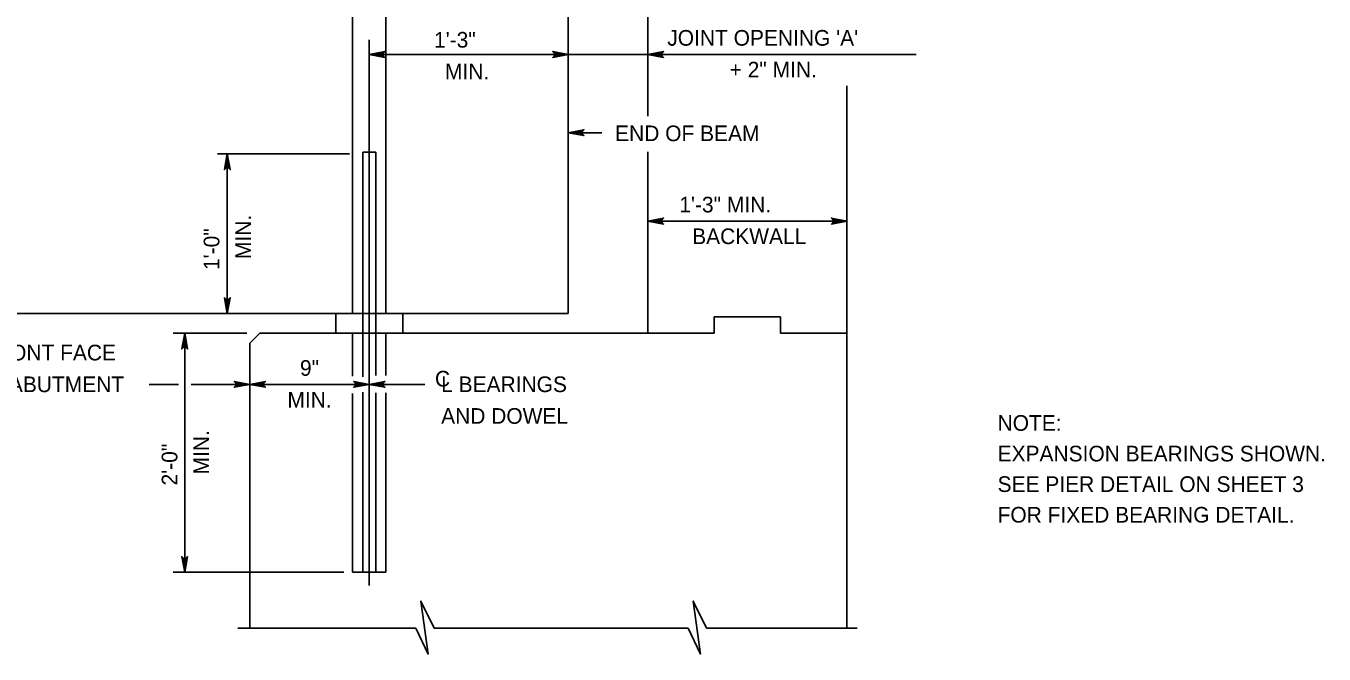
# Model space of a CAD drawing. Extents: x 638653 to 642302, y 298557 to 300414.
# Drawn here: x 639135.8 to 639384.3, y 298827.2 to 298947.4 of the extents above; entities that cross this region are included whole.
import ezdxf

# ---------------------------------------------------------------- set-up
doc = ezdxf.new("R2010")
doc.units = 0
doc.layers.add('1', color=7, linetype='Continuous')

msp = doc.modelspace()

# ---------------------------------------------------------------- linework, layer by layer
at = {"layer": '1'}
for p, q in [((639198.29, 298892.35), (639198.29, 299020.62)), ((639204.69, 298892.35), (639204.69, 299020.62)), ((639239.59, 298892.35), (639239.59, 299020.62)), ((639254.83, 298930.07), (639254.83, 299020.62)), ((639201.49, 298840.28), (639201.49, 298944.73)), ((639201.49, 298941.91), (639306.18, 298941.91)), ((639292.93, 298832.12), (639292.93, 298935.9)), ((639239.59, 298926.94), (639245.99, 298926.94)), ((639172.47, 298922.87), (639197.68, 298922.87)), ((639174.31, 298922.87), (639174.31, 298892.35)), ((639202.74, 298923.18), (639200.24, 298923.18)), ((639200.24, 298880.2), (639200.24, 298923.18)), ((639202.74, 298923.18), (639202.74, 298880.45)), ((639254.83, 298888.54), (639254.83, 298923.29)), ((639254.83, 298910.02), (639292.93, 298910.02)), ((639239.59, 298892.35), (639239.59, 298892.96)), ((639113.71, 298892.35), (639239.59, 298892.35)), ((639195.09, 298888.54), (639195.09, 298892.35)), ((639207.89, 298888.54), (639207.89, 298892.35)), ((639238.98, 298892.35), (639239.59, 298892.35)), ((639267.53, 298888.54), (639267.53, 298891.67)), ((639280.23, 298891.67), (639267.53, 298891.67)), ((639280.23, 298888.54), (639280.23, 298891.67)), ((639163.96, 298888.54), (639178.05, 298888.54)), ((639166.16, 298888.54), (639166.16, 298842.82)), ((639178.63, 298886.64), (639180.54, 298888.54)), ((639180.54, 298888.54), (639254.83, 298888.54)), ((639180.54, 298888.54), (639237.69, 298888.54)), ((639198.29, 298880.33), (639198.29, 298888.54)), ((639204.69, 298880.45), (639204.69, 298888.54)), ((639254.83, 298888.54), (639267.53, 298888.54)), ((639280.23, 298888.54), (639292.93, 298888.54)), ((639178.63, 298832.12), (639178.63, 298886.64)), ((639159.34, 298878.77), (639164.96, 298878.77)), ((639167.41, 298878.77), (639178.63, 298878.77)), ((639178.63, 298878.77), (639201.49, 298878.77)), ((639201.49, 298878.77), (639212.12, 298878.77)), ((639198.29, 298842.82), (639198.29, 298877.04)), ((639200.24, 298842.82), (639200.24, 298877.29)), ((639202.74, 298877.16), (639202.74, 298842.82)), ((639204.69, 298842.82), (639204.69, 298877.16)), ((639163.96, 298842.82), (639196.62, 298842.82)), ((639198.29, 298842.82), (639204.69, 298842.82)), ((639202.74, 298842.82), (639200.24, 298842.82)), ((639210.39, 298832.12), (639176.35, 298832.12)), ((639262.53, 298832.12), (639213.91, 298832.12)), ((639294.87, 298832.12), (639266.05, 298832.12))]:
    msp.add_line(p, q, dxfattribs=at)
for points in [[(639201.49, 298941.91), (639204.48, 298942.47), (639204.36, 298942.39), (639204.25, 298942.31), (639204.19, 298942.21), (639204.13, 298942.11), (639204.11, 298942.01), (639204.09, 298941.91), (639204.11, 298941.81), (639204.13, 298941.71), (639204.19, 298941.61), (639204.25, 298941.51), (639204.36, 298941.43), (639204.48, 298941.35), (639201.49, 298941.91), (639204.36, 298941.43), (639204.25, 298941.51), (639201.49, 298941.91), (639204.19, 298941.61), (639204.13, 298941.71), (639201.49, 298941.91), (639204.11, 298941.81), (639204.09, 298941.91), (639201.49, 298941.91), (639204.11, 298942.01), (639204.13, 298942.11), (639201.49, 298941.91), (639204.19, 298942.21), (639204.25, 298942.31), (639201.49, 298941.91), (639204.36, 298942.39)], [(639239.59, 298941.91), (639236.61, 298941.35), (639236.73, 298941.43), (639236.84, 298941.51), (639236.9, 298941.61), (639236.96, 298941.71), (639236.98, 298941.81), (639236.99, 298941.91), (639236.98, 298942.01), (639236.96, 298942.11), (639236.9, 298942.21), (639236.84, 298942.31), (639236.73, 298942.39), (639236.61, 298942.47), (639239.59, 298941.91), (639236.73, 298942.39), (639236.84, 298942.31), (639239.59, 298941.91), (639236.9, 298942.21), (639236.96, 298942.11), (639239.59, 298941.91), (639236.98, 298942.01), (639236.99, 298941.91), (639239.59, 298941.91), (639236.98, 298941.81), (639236.96, 298941.71), (639239.59, 298941.91), (639236.9, 298941.61), (639236.84, 298941.51), (639239.59, 298941.91), (639236.73, 298941.43)], [(639254.83, 298941.91), (639257.82, 298942.47), (639257.7, 298942.39), (639257.59, 298942.31), (639257.53, 298942.21), (639257.47, 298942.11), (639257.45, 298942.01), (639257.43, 298941.91), (639257.45, 298941.81), (639257.47, 298941.71), (639257.53, 298941.61), (639257.59, 298941.51), (639257.7, 298941.43), (639257.82, 298941.35), (639254.83, 298941.91), (639257.7, 298941.43), (639257.59, 298941.51), (639254.83, 298941.91), (639257.53, 298941.61), (639257.47, 298941.71), (639254.83, 298941.91), (639257.45, 298941.81), (639257.43, 298941.91), (639254.83, 298941.91), (639257.45, 298942.01), (639257.47, 298942.11), (639254.83, 298941.91), (639257.53, 298942.21), (639257.59, 298942.31), (639254.83, 298941.91), (639257.7, 298942.39)], [(639239.59, 298926.94), (639242.58, 298927.5), (639242.46, 298927.42), (639242.35, 298927.34), (639242.29, 298927.24), (639242.23, 298927.14), (639242.21, 298927.04), (639242.19, 298926.94), (639242.21, 298926.84), (639242.23, 298926.74), (639242.29, 298926.64), (639242.35, 298926.54), (639242.46, 298926.46), (639242.58, 298926.38), (639239.59, 298926.94), (639242.46, 298926.46), (639242.35, 298926.54), (639239.59, 298926.94), (639242.29, 298926.64), (639242.23, 298926.74), (639239.59, 298926.94), (639242.21, 298926.84), (639242.19, 298926.94), (639239.59, 298926.94), (639242.21, 298927.04), (639242.23, 298927.14), (639239.59, 298926.94), (639242.29, 298927.24), (639242.35, 298927.34), (639239.59, 298926.94), (639242.46, 298927.42)], [(639174.31, 298922.87), (639174.87, 298919.89), (639174.79, 298920), (639174.71, 298920.12), (639174.61, 298920.18), (639174.51, 298920.24), (639174.41, 298920.25), (639174.31, 298920.27), (639174.21, 298920.25), (639174.11, 298920.24), (639174.01, 298920.18), (639173.91, 298920.12), (639173.83, 298920), (639173.75, 298919.89), (639174.31, 298922.87), (639173.83, 298920), (639173.91, 298920.12), (639174.31, 298922.87), (639174.01, 298920.18), (639174.11, 298920.24), (639174.31, 298922.87), (639174.21, 298920.25), (639174.31, 298920.27), (639174.31, 298922.87), (639174.41, 298920.25), (639174.51, 298920.24), (639174.31, 298922.87), (639174.61, 298920.18), (639174.71, 298920.12), (639174.31, 298922.87), (639174.79, 298920)], [(639254.83, 298910.02), (639257.82, 298910.58), (639257.7, 298910.5), (639257.59, 298910.42), (639257.53, 298910.32), (639257.47, 298910.22), (639257.45, 298910.12), (639257.43, 298910.02), (639257.45, 298909.92), (639257.47, 298909.82), (639257.53, 298909.72), (639257.59, 298909.62), (639257.7, 298909.54), (639257.82, 298909.46), (639254.83, 298910.02), (639257.7, 298909.54), (639257.59, 298909.62), (639254.83, 298910.02), (639257.53, 298909.72), (639257.47, 298909.82), (639254.83, 298910.02), (639257.45, 298909.92), (639257.43, 298910.02), (639254.83, 298910.02), (639257.45, 298910.12), (639257.47, 298910.22), (639254.83, 298910.02), (639257.53, 298910.32), (639257.59, 298910.42), (639254.83, 298910.02), (639257.7, 298910.5)], [(639292.93, 298910.02), (639289.95, 298909.46), (639290.07, 298909.54), (639290.18, 298909.62), (639290.24, 298909.72), (639290.3, 298909.82), (639290.32, 298909.92), (639290.33, 298910.02), (639290.32, 298910.12), (639290.3, 298910.22), (639290.24, 298910.32), (639290.18, 298910.42), (639290.07, 298910.5), (639289.95, 298910.58), (639292.93, 298910.02), (639290.07, 298910.5), (639290.18, 298910.42), (639292.93, 298910.02), (639290.24, 298910.32), (639290.3, 298910.22), (639292.93, 298910.02), (639290.32, 298910.12), (639290.33, 298910.02), (639292.93, 298910.02), (639290.32, 298909.92), (639290.3, 298909.82), (639292.93, 298910.02), (639290.24, 298909.72), (639290.18, 298909.62), (639292.93, 298910.02), (639290.07, 298909.54)], [(639174.31, 298892.35), (639173.75, 298895.34), (639173.83, 298895.22), (639173.91, 298895.11), (639174.01, 298895.05), (639174.11, 298894.99), (639174.21, 298894.97), (639174.31, 298894.95), (639174.41, 298894.97), (639174.51, 298894.99), (639174.61, 298895.05), (639174.71, 298895.11), (639174.79, 298895.22), (639174.87, 298895.34), (639174.31, 298892.35), (639174.79, 298895.22), (639174.71, 298895.11), (639174.31, 298892.35), (639174.61, 298895.05), (639174.51, 298894.99), (639174.31, 298892.35), (639174.41, 298894.97), (639174.31, 298894.95), (639174.31, 298892.35), (639174.21, 298894.97), (639174.11, 298894.99), (639174.31, 298892.35), (639174.01, 298895.05), (639173.91, 298895.11), (639174.31, 298892.35), (639173.83, 298895.22)], [(639166.16, 298888.54), (639166.72, 298885.56), (639166.64, 298885.68), (639166.56, 298885.79), (639166.46, 298885.85), (639166.36, 298885.91), (639166.26, 298885.93), (639166.16, 298885.94), (639166.06, 298885.93), (639165.96, 298885.91), (639165.86, 298885.85), (639165.76, 298885.79), (639165.68, 298885.68), (639165.6, 298885.56), (639166.16, 298888.54), (639165.68, 298885.68), (639165.76, 298885.79), (639166.16, 298888.54), (639165.86, 298885.85), (639165.96, 298885.91), (639166.16, 298888.54), (639166.06, 298885.93), (639166.16, 298885.94), (639166.16, 298888.54), (639166.26, 298885.93), (639166.36, 298885.91), (639166.16, 298888.54), (639166.46, 298885.85), (639166.56, 298885.79), (639166.16, 298888.54), (639166.64, 298885.68)], [(639178.63, 298878.77), (639175.65, 298878.21), (639175.77, 298878.29), (639175.88, 298878.37), (639175.94, 298878.47), (639176, 298878.57), (639176.02, 298878.67), (639176.03, 298878.77), (639176.02, 298878.87), (639176, 298878.97), (639175.94, 298879.07), (639175.88, 298879.17), (639175.77, 298879.25), (639175.65, 298879.33), (639178.63, 298878.77), (639175.77, 298879.25), (639175.88, 298879.17), (639178.63, 298878.77), (639175.94, 298879.07), (639176, 298878.97), (639178.63, 298878.77), (639176.02, 298878.87), (639176.03, 298878.77), (639178.63, 298878.77), (639176.02, 298878.67), (639176, 298878.57), (639178.63, 298878.77), (639175.94, 298878.47), (639175.88, 298878.37), (639178.63, 298878.77), (639175.77, 298878.29)], [(639178.63, 298878.77), (639181.62, 298879.33), (639181.5, 298879.25), (639181.39, 298879.17), (639181.33, 298879.07), (639181.27, 298878.97), (639181.25, 298878.87), (639181.23, 298878.77), (639181.25, 298878.67), (639181.27, 298878.57), (639181.33, 298878.47), (639181.39, 298878.37), (639181.5, 298878.29), (639181.62, 298878.21), (639178.63, 298878.77), (639181.5, 298878.29), (639181.39, 298878.37), (639178.63, 298878.77), (639181.33, 298878.47), (639181.27, 298878.57), (639178.63, 298878.77), (639181.25, 298878.67), (639181.23, 298878.77), (639178.63, 298878.77), (639181.25, 298878.87), (639181.27, 298878.97), (639178.63, 298878.77), (639181.33, 298879.07), (639181.39, 298879.17), (639178.63, 298878.77), (639181.5, 298879.25)], [(639201.49, 298878.77), (639198.51, 298878.21), (639198.63, 298878.29), (639198.74, 298878.37), (639198.8, 298878.47), (639198.86, 298878.57), (639198.88, 298878.67), (639198.89, 298878.77), (639198.88, 298878.87), (639198.86, 298878.97), (639198.8, 298879.07), (639198.74, 298879.17), (639198.63, 298879.25), (639198.51, 298879.33), (639201.49, 298878.77), (639198.63, 298879.25), (639198.74, 298879.17), (639201.49, 298878.77), (639198.8, 298879.07), (639198.86, 298878.97), (639201.49, 298878.77), (639198.88, 298878.87), (639198.89, 298878.77), (639201.49, 298878.77), (639198.88, 298878.67), (639198.86, 298878.57), (639201.49, 298878.77), (639198.8, 298878.47), (639198.74, 298878.37), (639201.49, 298878.77), (639198.63, 298878.29)], [(639201.49, 298878.77), (639204.48, 298879.33), (639204.36, 298879.25), (639204.25, 298879.17), (639204.19, 298879.07), (639204.13, 298878.97), (639204.11, 298878.87), (639204.09, 298878.77), (639204.11, 298878.67), (639204.13, 298878.57), (639204.19, 298878.47), (639204.25, 298878.37), (639204.36, 298878.29), (639204.48, 298878.21), (639201.49, 298878.77), (639204.36, 298878.29), (639204.25, 298878.37), (639201.49, 298878.77), (639204.19, 298878.47), (639204.13, 298878.57), (639201.49, 298878.77), (639204.11, 298878.67), (639204.09, 298878.77), (639201.49, 298878.77), (639204.11, 298878.87), (639204.13, 298878.97), (639201.49, 298878.77), (639204.19, 298879.07), (639204.25, 298879.17), (639201.49, 298878.77), (639204.36, 298879.25)], [(639166.16, 298842.82), (639165.6, 298845.81), (639165.68, 298845.69), (639165.76, 298845.58), (639165.86, 298845.52), (639165.96, 298845.46), (639166.06, 298845.44), (639166.16, 298845.42), (639166.26, 298845.44), (639166.36, 298845.46), (639166.46, 298845.52), (639166.56, 298845.58), (639166.64, 298845.69), (639166.72, 298845.81), (639166.16, 298842.82), (639166.64, 298845.69), (639166.56, 298845.58), (639166.16, 298842.82), (639166.46, 298845.52), (639166.36, 298845.46), (639166.16, 298842.82), (639166.26, 298845.44), (639166.16, 298845.42), (639166.16, 298842.82), (639166.06, 298845.44), (639165.96, 298845.46), (639166.16, 298842.82), (639165.86, 298845.52), (639165.76, 298845.58), (639166.16, 298842.82), (639165.68, 298845.69)], [(639213.91, 298832.12), (639211.37, 298837.3), (639212.75, 298827.15), (639210.39, 298832.12)], [(639266.05, 298832.12), (639263.51, 298837.3), (639264.89, 298827.15), (639262.53, 298832.12)]]:
    msp.add_lwpolyline(points, dxfattribs=at)

# ---------------------------------------------------------------- texts
for s, p in [('1\'-3"', (639213.89, 298943.22)), ("JOINT OPENING 'A'", (639258.54, 298943.59)), ('MIN.', (639215.99, 298937.15)), ('+ 2" MIN.', (639270.47, 298937.51)), ('END OF BEAM', (639248.55, 298925.32)), ('1\'-3" MIN.', (639260.84, 298911.68)), ('BACKWALL', (639263.3, 298905.61)), ('FRONT FACE', (639127.39, 298883.35)), ('9"', (639188.23, 298880.41)), ('C', (639214.07, 298878.35)), ('OF ABUTMENT', (639125.82, 298877.28)), ('L BEARINGS', (639215.25, 298877.29)), ('MIN.', (639185.83, 298874.33)), ('AND DOWEL', (639215.25, 298871.22)), ('NOTE:', (639321.76, 298869.88)), ('EXPANSION BEARINGS SHOWN.', (639321.76, 298864.02)), ('SEE PIER DETAIL ON SHEET 3', (639321.76, 298858.17)), ('FOR FIXED BEARING DETAIL.', (639321.76, 298852.31))]:
    msp.add_text(s, height=3, dxfattribs=at).set_placement(p)
for s, p in [('MIN.', (639178.88, 298902.75)), ('1\'-0"', (639172.8, 298900.65)), ('MIN.', (639170.83, 298861.52)), ('2\'-0"', (639164.76, 298859.42))]:
    msp.add_text(s, height=3, rotation=90, dxfattribs=at).set_placement(p)

doc.saveas('drawing.dxf')
